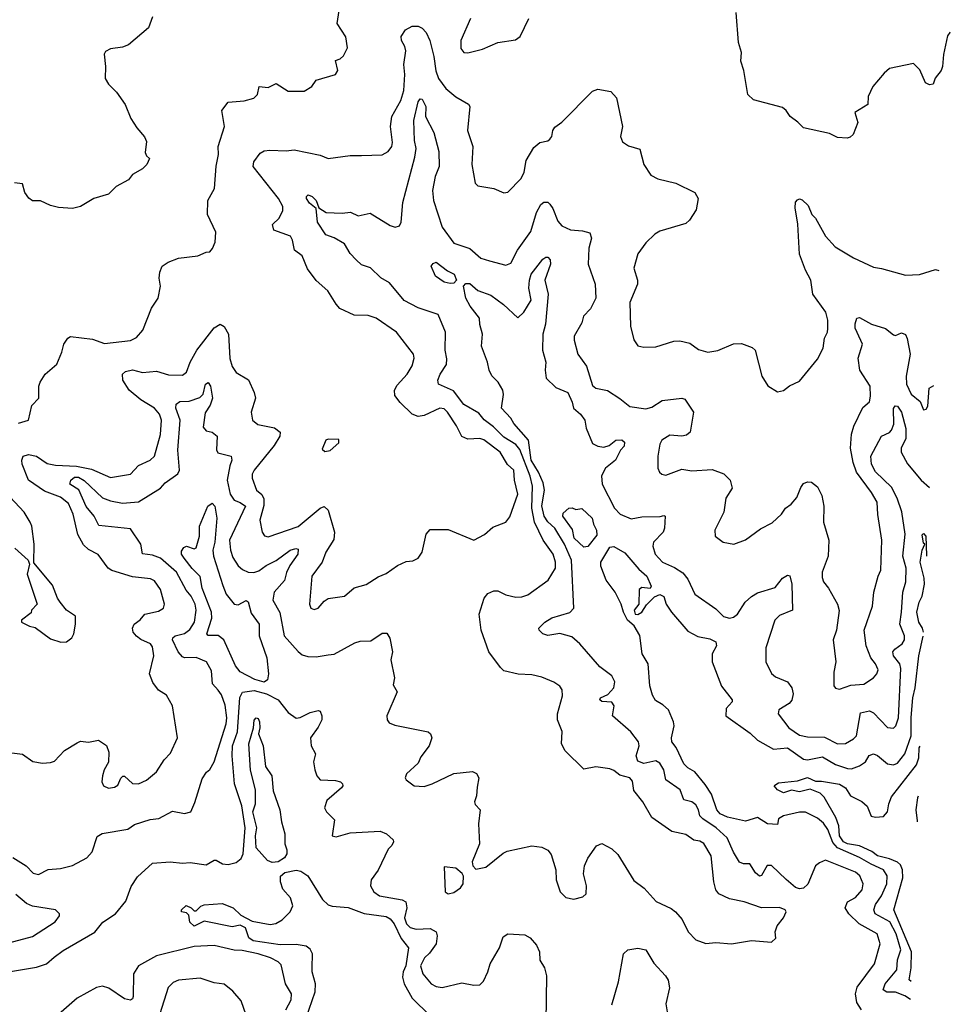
# Model space of a CAD drawing. Extents: x 1552294 to 1694791, y 811929 to 917222.
# Tile 493 of 643: x 1688481 to 1693140, y 864852 to 869779. Entities that reach past the tile are written whole.
import ezdxf

# ---------------------------------------------------------------- set-up
doc = ezdxf.new("R2010")
doc.units = 0

msp = doc.modelspace()

# ---------------------------------------------------------------- linework, layer by layer
at = {"layer": '0CON10XD'}
for points in [[(1688475, 867759.2), (1688524.2, 867775.8), (1688541.4, 867848.6), (1688576.7, 867885), (1688576.2, 867945), (1688583.3, 867965), (1688607.5, 868005), (1688666.2, 868055), (1688691.4, 868115), (1688702.2, 868155), (1688722, 868185), (1688735, 868194), (1688845, 868180), (1688905, 868158.6), (1689035, 868173.6), (1689065, 868188.1), (1689097.8, 868225), (1689140.6, 868335), (1689174.1, 868385.9), (1689186.2, 868445), (1689179.2, 868485), (1689181.9, 868515), (1689194.4, 868545.6), (1689223.3, 868565), (1689275, 868585.8), (1689372.3, 868597.7), (1689415, 868616.2), (1689432.5, 868617.5), (1689446.1, 868633.9), (1689460, 868665), (1689463.3, 868715), (1689421.2, 868805), (1689422.5, 868875), (1689456.7, 868935), (1689464.1, 869045.9), (1689475.7, 869104.3), (1689474.4, 869145), (1689505.7, 869245), (1689493.3, 869325), (1689524.3, 869365.7), (1689605, 869372.5), (1689653.2, 869386.8), (1689671.4, 869405), (1689680, 869445), (1689725, 869440), (1689765, 869460), (1689825, 869421.2), (1689905, 869421.5), (1689942.5, 869445), (1689965, 869476), (1690062.5, 869505), (1690073.3, 869525), (1690062.5, 869575), (1690085, 869582.5), (1690101.7, 869598.3), (1690121.7, 869638.3), (1690113.9, 869693.9), (1690070.7, 869760.7), (1690080, 869825)], [(1689146.4, 869793.6), (1689125, 869737.5), (1689025, 869653.8), (1688995, 869641.2), (1688935, 869633.3), (1688910.5, 869619.5), (1688903.9, 869606.1), (1688910.6, 869545), (1688908.8, 869485), (1688925.9, 869455.9), (1688965.8, 869415.8), (1689008.8, 869355), (1689036.7, 869285), (1689068, 869238), (1689105, 869192.5), (1689115, 869170), (1689109.2, 869115), (1689115, 869097.5), (1689130, 869085), (1689117.5, 869055), (1689095, 869032.5), (1689046.2, 869005), (1689025, 868978), (1688963.3, 868945), (1688925, 868906.2), (1688852.5, 868885), (1688785, 868843.8), (1688745, 868833.8), (1688675, 868840), (1688635, 868850), (1688585, 868873.3), (1688545, 868873.3), (1688526.1, 868886.1), (1688506.7, 868915), (1688495, 868957.5), (1688455, 868963.3)], [(1690737.5, 869785), (1690689.4, 869675), (1690690, 869635), (1690704.3, 869614.3), (1690725, 869612.5), (1690798, 869632), (1690875, 869665.6), (1690962.3, 869677.7), (1690985.8, 869694.2), (1691030, 869785)], [(1693139.7, 869715.9), (1693137.5, 869715), (1693125, 869697.5), (1693105.7, 869605), (1693100.5, 869545), (1693094.4, 869525), (1693063.7, 869486.3), (1693054.4, 869455.6), (1693035, 869452.5), (1693015, 869463.1), (1692987.6, 869527.6), (1692955, 869559.2), (1692835.4, 869534.6), (1692807.9, 869512.1), (1692752, 869445), (1692728.8, 869395), (1692727.5, 869355), (1692662.5, 869315), (1692676.2, 869265), (1692653.3, 869205), (1692638.3, 869191.7), (1692623.6, 869186.4), (1692575, 869188.8), (1692535, 869208.8), (1692405, 869237.5), (1692375.9, 869265.9), (1692337.5, 869295), (1692317.5, 869325), (1692299.7, 869339.7), (1692155, 869378.6), (1692125.9, 869405), (1692106.4, 869525), (1692091, 869571), (1692094.2, 869615), (1692080, 869665), (1692067.1, 869815)], [(1688400, 866115), (1688495, 866104.3), (1688547.3, 866067.3), (1688595, 866058.8), (1688635, 866061.2), (1688655, 866068.8), (1688705, 866122), (1688768.8, 866161.2), (1688785, 866168), (1688825, 866163.3), (1688875, 866173.3), (1688915, 866146.7), (1688926.4, 866113.6), (1688926.1, 866063.9), (1688904.2, 866025.8), (1688896, 865995), (1688892.5, 865965), (1688900, 865945), (1688925, 865934.2), (1688955, 865938.8), (1688972, 865948), (1688986.4, 865983.6), (1688997, 865993), (1689005, 865993.3), (1689045, 865957.5), (1689075, 865955.5), (1689116.3, 865973.7), (1689165.6, 866015), (1689204.7, 866075.3), (1689235, 866109.2), (1689270.9, 866185), (1689245.3, 866345), (1689215, 866398.9), (1689175, 866424.2), (1689147.5, 866462.5), (1689131.4, 866505), (1689151.5, 866595), (1689145, 866641.2), (1689135, 866655.4), (1689087.3, 866677.3), (1689065, 866694.5), (1689048.9, 866715), (1689045.4, 866735), (1689053.5, 866755), (1689084.1, 866775.9), (1689106.4, 866803.6), (1689175, 866820), (1689200, 866835), (1689205.8, 866855), (1689185, 866928), (1689155, 866970.6), (1689135, 866981.8), (1689045, 866990.7), (1688942.5, 867022.5), (1688922.9, 867035), (1688873.5, 867103.5), (1688825, 867127.1), (1688801, 867151), (1688772.5, 867202.5), (1688748.9, 867305), (1688725, 867358.8), (1688685, 867389.2), (1688605, 867419.5), (1688524.4, 867475), (1688493.9, 867555), (1688490.8, 867575), (1688497.8, 867595), (1688525, 867603.8), (1688564.3, 867594.3), (1688618.9, 867558.9), (1688660.5, 867550.5), (1688765, 867544.3), (1688839.9, 867529.9), (1688935, 867487.5), (1689035.7, 867505), (1689075, 867548.9), (1689134.3, 867575), (1689155.4, 867595), (1689186.2, 867703.8), (1689191.2, 867775), (1689180.6, 867805), (1689155.2, 867835.2), (1689087, 867877), (1689028.3, 867925), (1688997.8, 867975), (1688995.9, 868005), (1689010.8, 868019.2), (1689045, 868027.2), (1689095, 868012.8), (1689165, 868020), (1689225, 868001.5), (1689295, 868000.6), (1689315.7, 868015), (1689334.6, 868065.4), (1689368.1, 868125), (1689455, 868237.5), (1689485, 868256), (1689505, 868243.8), (1689525.9, 868205.9), (1689533, 868083), (1689543.8, 868043.8), (1689565, 868014), (1689626.5, 867976.5), (1689654.1, 867914.1), (1689661.2, 867885), (1689638.9, 867815), (1689645.6, 867775), (1689673, 867753), (1689756.1, 867736.1), (1689784.4, 867714.4), (1689783.5, 867695), (1689755, 867648.1), (1689653.8, 867525), (1689644.6, 867505), (1689645.4, 867485), (1689666.5, 867425), (1689693, 867403), (1689702.2, 867382.2), (1689702.7, 867347.3), (1689683.4, 867275), (1689694.6, 867214.6), (1689705.6, 867195.6), (1689725, 867191.1), (1689875, 867242.5), (1689985, 867334.5), (1690005, 867343.3), (1690025.3, 867325.3), (1690056.9, 867215), (1690052.6, 867177.4), (1690013.3, 867115), (1689995.6, 867065), (1689942.5, 866995), (1689931.4, 866855), (1689938.8, 866835), (1689955, 866827.5), (1689975.7, 866835), (1690005, 866869.2), (1690025, 866882.5), (1690106.7, 866895), (1690155, 866935.7), (1690215, 866952), (1690275, 866990.8), (1690315, 867008), (1690371.4, 867048.6), (1690415, 867068.1), (1690448.3, 867071.7), (1690475, 867083.8), (1690495.8, 867114.2), (1690516, 867205), (1690535, 867227.5), (1690625, 867227.8), (1690755, 867173.8), (1690807.3, 867202.7), (1690849.8, 867240.2), (1690915, 867264.3), (1690935, 867291.2), (1690974.7, 867405), (1690957.2, 867475), (1690953.9, 867525), (1690923.4, 867553.4), (1690886.9, 867615), (1690805, 867676.8), (1690785, 867682.5), (1690725, 867680.6), (1690694, 867694), (1690667, 867747), (1690622.5, 867815), (1690605, 867832.2), (1690583.3, 867835), (1690505, 867797.7), (1690475, 867792.7), (1690445, 867805.6), (1690385, 867864.2), (1690358.8, 867898.8), (1690357.7, 867925), (1690369.9, 867950.1), (1690420.6, 868005), (1690445, 868046.7), (1690455.7, 868085), (1690452, 868105), (1690367.1, 868215), (1690265, 868285.5), (1690225, 868298.5), (1690155, 868300), (1690084.2, 868334.2), (1690064.5, 868355), (1690022.8, 868422.8), (1689965, 868474.2), (1689922, 868532), (1689895, 868597.5), (1689855.9, 868625.9), (1689846.2, 868676.2), (1689835.7, 868695), (1689752.5, 868725), (1689746.4, 868753.6), (1689779.2, 868785), (1689798.4, 868825), (1689798.2, 868845), (1689776.7, 868885), (1689648.9, 869045), (1689653.1, 869066.9), (1689685, 869110.8), (1689705, 869122.5), (1689733.4, 869126.6), (1689815, 869122.3), (1689855, 869127.5), (1689985, 869100.9), (1690025, 869084.2), (1690135, 869100), (1690191.2, 869098.8), (1690295, 869103.1), (1690325, 869120), (1690343.3, 869145), (1690346.7, 869165), (1690337.5, 869245), (1690343.8, 869295), (1690389.5, 869375), (1690403.5, 869425), (1690408.4, 869505), (1690403.5, 869555), (1690413.1, 869623.1), (1690408.8, 869645), (1690392.5, 869675), (1690390.6, 869695), (1690411.8, 869728.2), (1690445, 869745.8), (1690475, 869746.2), (1690495, 869736.2), (1690515, 869714.3), (1690534.8, 869674.8), (1690554.4, 869595), (1690563.3, 869523.3), (1690578, 869485), (1690614.1, 869434.1), (1690665, 869393.3), (1690726.8, 869356.8), (1690734, 869345), (1690721.8, 869225), (1690750, 869145), (1690744.5, 869055), (1690761.7, 868961.7), (1690775, 868947.5), (1690855, 868934), (1690905, 868912), (1690925, 868916.7), (1690991.1, 868985), (1691006.8, 869016.8), (1691016.4, 869073.6), (1691055, 869139.2), (1691085, 869164), (1691125, 869172.5), (1691135, 869180.8), (1691145.6, 869195), (1691149.4, 869225), (1691159.1, 869240.9), (1691195, 869265.7), (1691348.9, 869421.1), (1691375, 869430.8), (1691439.4, 869419.4), (1691467.9, 869387.9), (1691498.8, 869245), (1691488.8, 869195), (1691498.3, 869168.3), (1691528, 869148), (1691585, 869131.2), (1691606, 869055), (1691640.9, 869000.9), (1691675, 868982.9), (1691765, 868960.8), (1691860, 868915), (1691878, 868885), (1691866.7, 868826.7)], [(1688447, 865587), (1688513.3, 865545), (1688547.7, 865507.7), (1688575, 865502), (1688623.2, 865526.8), (1688685, 865531.1), (1688745, 865546.7), (1688817.1, 865585), (1688844.4, 865615), (1688869.1, 865690.9), (1688893.5, 865706.5), (1689021.8, 865728.2), (1689055, 865751.5), (1689133.9, 865776.1), (1689178.1, 865781.9), (1689245, 865818.1), (1689305, 865806.2), (1689337.5, 865815), (1689358.3, 865861.7), (1689395, 865980), (1689416.1, 866013.9), (1689433, 866027), (1689454, 866065), (1689515, 866255.8), (1689518.2, 866285), (1689508.6, 866348.6), (1689490.7, 866400.7), (1689475, 866423.5), (1689445.5, 866455), (1689440.2, 866520.2), (1689415.5, 866565), (1689365, 866587.1), (1689305.5, 866585.5), (1689295, 866591.4), (1689274.4, 866615), (1689245.5, 866675), (1689247.5, 866685), (1689259.4, 866695), (1689305, 866707.7), (1689331.9, 866728.1), (1689356.1, 866765), (1689364.4, 866825), (1689358.8, 866855), (1689339.4, 866895), (1689314.4, 866925), (1689265.8, 867015), (1689185.6, 867085), (1689145, 867100), (1689095.4, 867105.4), (1689087.1, 867155), (1689035, 867232), (1688877.2, 867247.2), (1688853.3, 867295), (1688813, 867343), (1688776.9, 867426.9), (1688731.9, 867455), (1688736.2, 867475), (1688755, 867489.1), (1688775, 867490), (1688802.9, 867472.9), (1688895, 867386.5), (1688935, 867371.2), (1688995, 867359.8), (1689075, 867366.9), (1689185, 867434.2), (1689209.2, 867460.8), (1689273, 867507), (1689281.2, 867525), (1689273, 867625), (1689284.8, 867775), (1689261.9, 867835), (1689264.8, 867855), (1689281.8, 867868.2), (1689329.5, 867870.5), (1689381.9, 867888.1), (1689400, 867905), (1689410.8, 867955), (1689425, 867962.7), (1689435.7, 867945), (1689445.3, 867885), (1689435, 867849.4), (1689408.6, 867811.4), (1689400, 867740), (1689415, 867722), (1689445, 867715.8), (1689469.2, 867695), (1689466.4, 867626.4), (1689471.9, 867611.9), (1689539.2, 867595), (1689543.6, 867575), (1689532.7, 867547.3), (1689519.2, 867475), (1689534.2, 867405), (1689555, 867375.3), (1689585, 867363.7), (1689610.4, 867345), (1689530.6, 867175), (1689535.3, 867125), (1689547.1, 867087.1), (1689575, 867046.9), (1689597, 867027), (1689623.8, 867013.8), (1689653.5, 867013.5), (1689678.3, 867021.7), (1689715, 867048.3), (1689765, 867072.2), (1689834.8, 867125.2), (1689863.1, 867133.1), (1689875, 867128.8), (1689872.5, 867105), (1689832.7, 867047.3), (1689816.5, 867013.5), (1689806.5, 866973.5), (1689754.6, 866915), (1689747.3, 866875), (1689783.2, 866813.2), (1689805.2, 866695.2), (1689875, 866616.9), (1689895, 866600), (1689923.1, 866593.1), (1689965, 866590.5), (1690025, 866600), (1690055, 866603.8), (1690158.9, 866661.1), (1690185, 866669.4), (1690238.9, 866671.1), (1690295, 866709.2), (1690319.4, 866709.4), (1690333.4, 866683.4), (1690346.9, 866615), (1690338, 866575), (1690357.5, 866485), (1690350.7, 866450.7), (1690370, 866415), (1690318.8, 866295), (1690320, 866275), (1690331.2, 866261.2), (1690358.8, 866248.8), (1690525.9, 866215.9), (1690537.5, 866205), (1690543.8, 866185), (1690530.8, 866145), (1690488.9, 866091.1), (1690475, 866058), (1690417.5, 866005), (1690411.2, 865985), (1690416, 865975), (1690455, 865945.8), (1690505, 865942.2), (1690546.2, 865955), (1690655, 866006.4), (1690747.3, 866017.3), (1690767, 866007), (1690780, 865985), (1690770.9, 865939.1), (1690766.9, 865895), (1690757.1, 865865), (1690761.3, 865851.3), (1690785.6, 865825), (1690777.9, 865755), (1690782.5, 865655), (1690746.7, 865565), (1690750, 865545), (1690765, 865527.5), (1690815, 865538), (1690901.1, 865608.9), (1690922, 865618), (1691044.2, 865644.2), (1691095, 865637.5), (1691125, 865623.8), (1691141.7, 865601.7), (1691164, 865525), (1691166.7, 865475), (1691186.7, 865415), (1691215, 865386.7), (1691255, 865377.5), (1691299.5, 865390.5), (1691316, 865405), (1691318.6, 865445), (1691302.9, 865505), (1691307.5, 865545), (1691325, 865583.3), (1691368.8, 865645), (1691395, 865656), (1691445, 865630.8), (1691475, 865602), (1691555, 865471.9), (1691607.5, 865432.5), (1691667, 865367), (1691741.9, 865331.9), (1691764.7, 865314.7), (1691797, 865277), (1691827.5, 865215), (1691865.4, 865175.4), (1691915, 865156), (1691965, 865162), (1692045, 865154.2), (1692145, 865172), (1692245, 865162.5), (1692267, 865183), (1692263.3, 865215), (1692273.3, 865245), (1692303.8, 865285), (1692317.5, 865315), (1692312.5, 865325), (1692285, 865336.2), (1692195, 865334.3), (1692107.5, 865365), (1692035, 865379.5), (1691980.6, 865405), (1691965.5, 865425), (1691956.2, 865465), (1691942.5, 865595), (1691905, 865656.2), (1691885, 865668.7), (1691855, 865674), (1691815, 865701.2), (1691745, 865716.5), (1691645, 865786.2), (1691600.8, 865865), (1691555, 865921.2), (1691547.8, 865967.8), (1691535.8, 865985), (1691485, 865997.9), (1691455, 866022.7), (1691435, 866029.6), (1691365, 866040), (1691305, 866029.3), (1691211.1, 866121.1), (1691193.5, 866155), (1691196.3, 866216.3), (1691173.5, 866275), (1691173.4, 866305), (1691197.8, 866395), (1691195.7, 866425), (1691184.4, 866444.4), (1691155, 866464.3), (1691095, 866489.1), (1691045, 866500), (1690975.6, 866504.4), (1690905, 866521.2), (1690887, 866537), (1690828.9, 866615), (1690790.6, 866725), (1690781.2, 866805), (1690806, 866884), (1690825, 866908.2), (1690855, 866921.8), (1690875, 866920.3), (1690915, 866901.8), (1690965, 866889.1), (1690995, 866890.8), (1691025, 866901.2), (1691126.4, 866973.6), (1691163.8, 867035), (1691163.1, 867065), (1691150.9, 867105), (1691101.1, 867175), (1691058.3, 867265), (1691044.8, 867335), (1691048.5, 867445), (1691035.7, 867495), (1690985, 867627.5), (1690965, 867652.7), (1690905, 867690), (1690852.4, 867742.4), (1690806.4, 867776.4), (1690779.3, 867809.3), (1690705, 867853.4), (1690652.3, 867922.3), (1690578, 867955), (1690574.5, 867975), (1690586.2, 868005), (1690617.2, 868052.8), (1690618.5, 868081.5), (1690611.6, 868125), (1690612.7, 868215), (1690575, 868304.4), (1690475, 868337.7), (1690405, 868374.5), (1690332.3, 868462.3), (1690288, 868488), (1690237.1, 868537.1), (1690192.4, 868552.4), (1690165, 868576.5), (1690135, 868609.4), (1690107.3, 868657.3), (1690055, 868687.8), (1690012.6, 868702.6), (1689971.6, 868765), (1689964.4, 868835), (1689931.7, 868861.7), (1689916.7, 868885), (1689916.5, 868895), (1689925, 868902.7), (1689945, 868894.1), (1689964.7, 868875), (1689978.2, 868838.2), (1690015, 868814.7), (1690095, 868811.1), (1690136.4, 868816.4), (1690175, 868797.1), (1690235, 868811.3), (1690335, 868748.9), (1690360.9, 868740.9), (1690382.1, 868747.9), (1690390.4, 868765), (1690399.1, 868865), (1690459.2, 869090.8), (1690465.2, 869135), (1690457.4, 869175), (1690453.3, 869275), (1690475, 869368.6), (1690485, 869382.5), (1690495, 869380.8), (1690513.9, 869345), (1690513.1, 869295), (1690553.5, 869215), (1690579.8, 869119.8), (1690580, 869045), (1690560, 868995), (1690546.9, 868925), (1690551.8, 868875), (1690595, 868740.8), (1690655, 868660.6), (1690734.1, 868634.1), (1690789.4, 868585), (1690832.3, 868572.3)], [(1691866.7, 868826.7), (1691833.3, 868775), (1691815, 868758.8), (1691685, 868721.4), (1691660, 868705), (1691615, 868662), (1691575, 868608), (1691555.7, 868535), (1691573.6, 868475), (1691573.8, 868455), (1691535.5, 868364.5), (1691539.3, 868245), (1691555, 868176.2), (1691575, 868147.5), (1691605, 868139.5), (1691665, 868142.7), (1691755, 868170.6), (1691785, 868172.2), (1691835, 868160.8), (1691878.7, 868128.7), (1691925.6, 868115.6), (1691976, 868124), (1692055, 868157.1), (1692095, 868158.6), (1692147.9, 868137.9), (1692162, 868125), (1692196, 867995), (1692226.1, 867946.1), (1692275, 867916.7), (1692305, 867923.3), (1692335, 867946.2), (1692385, 867970), (1692475, 868080), (1692503.6, 868135), (1692510, 868185), (1692524.4, 868215), (1692526.4, 868233.6), (1692527.3, 868275), (1692515.9, 868315), (1692450.7, 868405), (1692441.5, 868475), (1692414.6, 868525), (1692385.5, 868605), (1692375.7, 868755.7), (1692362.3, 868837.7), (1692364.2, 868865.8), (1692375, 868877.5), (1692385, 868882.5), (1692398.3, 868878.3), (1692428.8, 868848.8), (1692445.7, 868805), (1692464.3, 868785), (1692515.5, 868695), (1692562.6, 868642.6), (1692655, 868588.1), (1692755, 868540), (1692795, 868534.4), (1692915, 868500), (1692985, 868504.4), (1693065, 868529.2), (1693082.8, 868524.7)], [(1690832.3, 868572.3), (1690915, 868550), (1690939.7, 868560.3), (1690973.7, 868626.3), (1691040.4, 868719.6), (1691067.5, 868815), (1691089.6, 868855), (1691105, 868866.5), (1691125, 868865.6), (1691135, 868855.7), (1691149.1, 868835), (1691175, 868770), (1691195, 868746.7), (1691237.5, 868727.5), (1691297.5, 868722.5), (1691335, 868712.5), (1691343.3, 868685), (1691330.8, 868635), (1691327.5, 868555), (1691361.2, 868455), (1691365.3, 868385), (1691337.8, 868332.2), (1691302.5, 868295), (1691295, 868262.5), (1691256.4, 868195), (1691257.3, 868175), (1691274.7, 868104.7), (1691318.9, 868045), (1691348.6, 867948.6), (1691365, 867935.6), (1691423.5, 867923.5), (1691485, 867882.9), (1691535, 867842.9), (1691615, 867832.2), (1691645, 867839.5), (1691697.2, 867872.8), (1691795, 867885.6), (1691810.8, 867880.8), (1691853.8, 867815), (1691836.7, 867715), (1691819.6, 867700.4), (1691795.4, 867694.6), (1691735, 867699.6), (1691695.8, 867675), (1691685.6, 867655), (1691675.5, 867595), (1691676.2, 867535), (1691683.3, 867515), (1691695, 867504.3), (1691715, 867500.6), (1691795, 867530.4), (1691845, 867522), (1691947.5, 867527.5), (1692005.9, 867505.9), (1692037.5, 867475), (1692047.1, 867435), (1692015.9, 867384.1), (1692006, 867315), (1691961.2, 867225), (1691962.5, 867195), (1692002.5, 867165), (1692055.9, 867154.1), (1692115, 867176), (1692189.4, 867230.6), (1692248.3, 867261.7), (1692294.2, 867305), (1692314.4, 867335), (1692343.1, 867355), (1692371.2, 867388.8), (1692391.1, 867438.9), (1692405, 867458), (1692425, 867466), (1692445, 867464.2), (1692475, 867440.8), (1692497.3, 867397.3), (1692506.5, 867345), (1692505.6, 867265), (1692532.2, 867175), (1692527.5, 867095), (1692498.5, 867015), (1692498.2, 866988.2), (1692505, 866966.7), (1692530, 866935), (1692574.2, 866855), (1692582.7, 866822.7), (1692570, 866725), (1692552.5, 866675), (1692566.2, 866565), (1692556.1, 866513.9), (1692556.2, 866445), (1692564.1, 866434.1), (1692585, 866429.2), (1692641.4, 866448.6), (1692706.1, 866453.9), (1692755, 866486), (1692772, 866505), (1692778.6, 866525), (1692765, 866556.2), (1692741.2, 866585), (1692718.8, 866645), (1692708.8, 866725), (1692750, 866845), (1692756.9, 866915), (1692777.8, 866995), (1692792.5, 867025), (1692796.9, 867175), (1692776.4, 867303.6), (1692772.7, 867365), (1692745, 867413.5), (1692669.8, 867515), (1692652.7, 867562.7), (1692639.3, 867635), (1692645.3, 867704.7), (1692656.9, 867745), (1692701.9, 867838.1), (1692735, 867866), (1692740.8, 867895), (1692738.2, 867945), (1692686.2, 868025), (1692678.6, 868085), (1692699.6, 868155), (1692673.4, 868213.4), (1692664.1, 868235), (1692663, 868257), (1692671.2, 868285), (1692685, 868289.2), (1692745, 868255.4), (1692815, 868234.5), (1692855, 868202), (1692865, 868199.2), (1692895, 868212), (1692915, 868203.8), (1692924.5, 868184.5), (1692938.8, 868105), (1692918.5, 867995), (1692920.9, 867955), (1692944.5, 867905), (1692989.1, 867869.1), (1693005, 867827.5), (1693019.3, 867830.7), (1693026.7, 867845), (1693033.3, 867935), (1693057.1, 867948)], [(1692694.6, 864824.6), (1692671.5, 864861.5), (1692665.4, 864905), (1692672.8, 864937.2), (1692760, 865055), (1692787.9, 865155), (1692773.1, 865205), (1692683.6, 865255), (1692631.5, 865305), (1692612.7, 865335), (1692624.5, 865365), (1692665, 865386.8), (1692697.8, 865425), (1692703.3, 865455), (1692686.2, 865495), (1692665, 865513.1), (1692515, 865573.3), (1692485, 865560.6), (1692465.5, 865544.5), (1692426.6, 865453.4), (1692405, 865433.3), (1692385, 865430.5), (1692365, 865437.1), (1692317.3, 865477.3), (1692245, 865547.1), (1692223.4, 865546.6), (1692195, 865495.8), (1692185, 865493.1), (1692165, 865509.5), (1692135.3, 865555.3), (1692105, 865555.5), (1692085, 865563.5), (1692053.5, 865613.5), (1692022.3, 865685), (1691967.8, 865735), (1691900.3, 865780.3), (1691885.5, 865795), (1691878.9, 865825), (1691865, 865849.6), (1691845, 865864.6), (1691805.4, 865875), (1691787.1, 865925), (1691715.3, 865975), (1691705, 866025.7), (1691685, 866059.2), (1691665, 866070.6), (1691605, 866057.1), (1691575, 866068.9), (1691567.2, 866095), (1691582.7, 866145), (1691578.5, 866165), (1691540.6, 866215), (1691448, 866295), (1691457.5, 866345), (1691445, 866364), (1691395, 866366.7), (1691385.6, 866375), (1691388.9, 866385), (1691425, 866401.9), (1691455.7, 866435), (1691460.8, 866465), (1691445.5, 866495.5), (1691385, 866540.8), (1691285.8, 866655), (1691245, 866691.2), (1691185, 866706.8), (1691125, 866696.7), (1691100, 866705), (1691081.2, 866725), (1691080, 866735), (1691109.2, 866765), (1691145, 866785.4), (1691235, 866813.3), (1691254.3, 866835), (1691243.3, 867075), (1691207.9, 867155), (1691160.6, 867235), (1691125, 867265.8), (1691106.5, 867295), (1691094, 867346), (1691107.6, 867425), (1691102, 867462), (1691078.5, 867515), (1691040.8, 867575), (1691027.6, 867675), (1690955, 867758.1), (1690939.2, 867785), (1690893.2, 867835), (1690902.8, 867902.8), (1690898.8, 867925), (1690876.2, 867965), (1690845, 867996.7), (1690830.9, 868025), (1690823.3, 868065), (1690793.5, 868145), (1690797.8, 868205), (1690783.6, 868253.6), (1690783.3, 868285), (1690736.4, 868345), (1690713.9, 868385), (1690702.2, 868445), (1690715, 868458.2), (1690735, 868459.5), (1690774.7, 868424.7), (1690839.8, 868399.8), (1690903.3, 868353.3), (1690975, 868287.8), (1691005, 868316.2), (1691040.9, 868375), (1691029.8, 868435), (1691032.2, 868475), (1691041.5, 868505), (1691100.1, 868579.9), (1691115, 868590.6), (1691125, 868590), (1691136.8, 868576.8), (1691138.8, 868555), (1691110.5, 868475), (1691125.7, 868405.7), (1691113.1, 868255), (1691100.5, 868205), (1691097.5, 868125), (1691115.4, 868065.4), (1691111.5, 868025), (1691116.7, 867985), (1691165, 867938.5), (1691225, 867913.3), (1691247.3, 867865), (1691253.1, 867835), (1691288.6, 867805), (1691309.5, 867775), (1691316.9, 867735), (1691348.9, 867658.9), (1691374.7, 867644.7), (1691405, 867640.7), (1691431.1, 867648.9), (1691465, 867674.6), (1691495, 867676.2), (1691508.2, 867665), (1691506.4, 867645), (1691489.2, 867625), (1691463.9, 867575), (1691414, 867535), (1691393.7, 867496.3), (1691396, 867455), (1691457.7, 867335), (1691486.5, 867305), (1691541.3, 867281.3), (1691595, 867291.1), (1691686.6, 867293.4), (1691705, 867298.8), (1691712.5, 867295), (1691708.4, 867235), (1691701.8, 867215), (1691653.3, 867165), (1691650, 867145), (1691662.5, 867105), (1691698.9, 867065), (1691758.5, 867038.5), (1691800.7, 867010.7), (1691825, 866979.4), (1691860, 866905), (1691965, 866831.4), (1692005, 866792.5), (1692034.5, 866784.5), (1692055, 866789.1), (1692073.6, 866805), (1692113.5, 866865), (1692145, 866892.8), (1692175, 866910.3), (1692262.9, 866937.1), (1692298.8, 866985), (1692325, 866998.8), (1692335.8, 866995.8), (1692346.7, 866955), (1692349.4, 866825), (1692285, 866797.1), (1692261.1, 866775), (1692215.6, 866635), (1692215.7, 866565), (1692245, 866508), (1692265, 866491.4), (1692325, 866465.8), (1692346.2, 866436.2), (1692352.2, 866405), (1692346.9, 866373.1), (1692333.3, 866356.7), (1692282, 866325), (1692278, 866305), (1692330.5, 866235), (1692385, 866199.1), (1692425, 866190), (1692509.5, 866189.5), (1692575, 866154.7), (1692615, 866156.7), (1692655, 866179.6), (1692669.6, 866195), (1692690, 866310), (1692735, 866320), (1692755, 866310.9), (1692825, 866237.5), (1692855, 866233.5), (1692867.7, 866245), (1692879.7, 866285), (1692892.4, 866532.4), (1692886.7, 866555), (1692855.9, 866595), (1692851.8, 866615), (1692861.4, 866628.6), (1692898.9, 866655), (1692910.9, 866675), (1692910, 866695), (1692887.3, 866755), (1692894.5, 866814.5), (1692902.6, 866915), (1692916.5, 866966.5), (1692919.2, 867035), (1692902, 867095), (1692913.2, 867205), (1692896.2, 867316.2), (1692873.1, 867385), (1692845, 867439.1), (1692765, 867517.1), (1692745.3, 867555), (1692741.1, 867595), (1692795, 867694.4), (1692835, 867712.7), (1692845.7, 867724.3), (1692857.4, 867755), (1692855, 867833.8), (1692863.2, 867846.8), (1692875, 867845.3), (1692895.2, 867815), (1692916.6, 867733.4), (1692916.5, 867683.5), (1692893, 867635), (1692893.4, 867615), (1692925, 867557.3), (1692994.4, 867475), (1693035.1, 867437.5)], [(1690635, 868458.2), (1690605, 868466.4), (1690562.9, 868495), (1690540, 868545), (1690550.5, 868559.5), (1690565, 868566.2), (1690622.4, 868522.4), (1690656.2, 868505), (1690667.5, 868475), (1690655, 868460.9), (1690635, 868458.2)], [(1690008.3, 867618.3), (1690035, 867622.5), (1690078.3, 867661.7), (1690078.3, 867678.3), (1690025, 867680), (1690013.3, 867675), (1689995, 867630), (1690008.3, 867618.3)], [(1688456.7, 867135), (1688523.3, 867075), (1688530, 867055), (1688518.1, 867005), (1688567.5, 866855), (1688540, 866825), (1688538.3, 866811.7), (1688490, 866775), (1688490, 866765), (1688530, 866745), (1688558.3, 866738.3), (1688635, 866681.2), (1688686.1, 866663.9), (1688715, 866666.2), (1688741.2, 866685), (1688752, 866705), (1688760, 866755), (1688760, 866795), (1688715, 866823.8), (1688683.6, 866863.6), (1688669.2, 866885), (1688645, 866950), (1688551.7, 867061.7), (1688554, 867155), (1688540.8, 867245), (1688532.9, 867265), (1688502.5, 867315), (1688410, 867415)], [(1689705, 866464.6), (1689657.3, 866477.3), (1689584.9, 866514.9), (1689561, 866545), (1689502.4, 866675), (1689475, 866697.7), (1689425, 866697.8), (1689416.9, 866705), (1689442.8, 866785), (1689441, 866815), (1689394.8, 866935), (1689383.5, 866993.5), (1689343.4, 867033.4), (1689304, 867085), (1689291.5, 867105), (1689291.1, 867118.9), (1689301.8, 867138.2), (1689315, 867144.4), (1689355, 867131.1), (1689364.4, 867135.6), (1689380.4, 867195), (1689381.6, 867245), (1689422.1, 867345), (1689445, 867360), (1689457.7, 867345), (1689468.4, 867285), (1689457.9, 867165), (1689448.3, 867125), (1689450.3, 867095), (1689498.2, 866948.2), (1689514.2, 866905), (1689555, 866854.7), (1689575, 866851.3), (1689615, 866873.1), (1689625, 866866.2), (1689639.2, 866809.2), (1689679.5, 866755), (1689680, 866695), (1689718.4, 866585), (1689725.8, 866505), (1689721.1, 866475), (1689705, 866464.6)], [(1691305, 867140), (1691257.1, 867185), (1691248.2, 867228.2), (1691200, 867295), (1691200.7, 867309.3), (1691230, 867335), (1691246.4, 867336.4), (1691265, 867327.5), (1691295, 867332.5), (1691347.5, 867285), (1691353.8, 867255), (1691368.8, 867225), (1691370.7, 867199.3), (1691325, 867142.5), (1691305, 867140)], [(1693005.1, 866713.8), (1693000.2, 866735), (1692981.9, 866765), (1692972.6, 866815), (1692984.1, 866865), (1692999.3, 866895), (1693009.7, 866955), (1693009.2, 866985), (1692989, 867065), (1692999.4, 867125), (1693012.5, 867155), (1693005, 867160), (1692999.4, 867200.6), (1693005, 867208), (1693017.7, 867195), (1693020.8, 867097.5), (1693020.6, 867095)], [(1692939.6, 864876.5), (1692912.5, 864895), (1692865, 864912.2), (1692822.2, 864912.2), (1692803.6, 864925), (1692813.3, 864955), (1692871.9, 865025), (1692875.7, 865075), (1692892.1, 865125), (1692868.6, 865205), (1692836.2, 865265), (1692764, 865305), (1692756.8, 865325), (1692765, 865351.5), (1692795, 865394.6), (1692821.7, 865455), (1692823.8, 865495), (1692805.9, 865525), (1692742.8, 865552.8), (1692685, 865587.2), (1692574.5, 865634.5), (1692551.6, 865661.6), (1692526.2, 865726.2), (1692505, 865758), (1692475, 865782.9), (1692415, 865814.2), (1692384.1, 865814.1), (1692304.3, 865795), (1692280.3, 865779.7), (1692275, 865752.5), (1692225, 865755.5), (1692175, 865786.2), (1692115, 865767.7), (1692025, 865788.8), (1691987.5, 865805), (1691970.6, 865825), (1691943.3, 865903.3), (1691912.5, 865952.5), (1691860, 866015), (1691825, 866035.8), (1691805, 866056), (1691767.3, 866137.3), (1691745.8, 866165), (1691744.5, 866185), (1691757.2, 866245), (1691753.7, 866265), (1691728.5, 866325), (1691700.9, 866350.9), (1691663, 866373), (1691648.4, 866398.4), (1691635.5, 866445), (1691626.3, 866556.3), (1691597.8, 866605), (1691585, 866697.5), (1691556.4, 866746.4), (1691524, 866775), (1691503.3, 866815), (1691492.5, 866855), (1691462.5, 866915), (1691417.5, 866975), (1691390, 867045), (1691390, 867065), (1691435, 867140), (1691455, 867142.5), (1691510.7, 867110.7), (1691580.2, 867030.2), (1691620, 866995), (1691642.5, 866945), (1691637, 866933), (1691595, 866937.5), (1691581.7, 866928.3), (1691580, 866855), (1691557.5, 866825), (1691562.5, 866805), (1691575, 866802), (1691595, 866814.5), (1691618.8, 866851.2), (1691658.9, 866891.1), (1691685, 866902.2), (1691705, 866891.9), (1691716.8, 866855), (1691743.5, 866813.5), (1691825, 866718.5), (1691875, 866692.3), (1691935, 866680.8), (1691966.5, 866665), (1691968.9, 866645), (1691948.2, 866605), (1691948.2, 866565), (1691993.9, 866443.9), (1692048, 866375), (1692048, 866365), (1692017, 866333), (1692016.2, 866295), (1692138.3, 866208.3), (1692175, 866174.1), (1692255, 866128.8), (1692325, 866136.1), (1692405, 866078.4), (1692425, 866075.6), (1692499.9, 866089.9), (1692565, 866052.8), (1692625, 866031.2), (1692645, 866030.8), (1692685, 866044.5), (1692714.3, 866065.7), (1692733, 866097), (1692755, 866105.4), (1692775, 866097.5), (1692825, 866054.5), (1692855, 866049.6), (1692875, 866058.8), (1692912.5, 866105), (1692943, 866195), (1692943.3, 866286.7), (1692952.7, 866385), (1692964.1, 866435), (1692981.6, 866595), (1693004.5, 866693.6)], [(1689544.9, 866095.1), (1689546.3, 866145), (1689570.8, 866215), (1689582.6, 866387.4), (1689596.4, 866413.6), (1689655, 866422.9), (1689716.3, 866406.3), (1689775.3, 866375.3), (1689825, 866312), (1689865, 866283.3), (1689885, 866287.1), (1689935, 866312.7), (1689975, 866322.5), (1689985, 866318.8), (1689993.5, 866295), (1689992.7, 866275), (1689975, 866238.8), (1689936.7, 866185), (1689940, 866145), (1689961.2, 866105), (1689951.9, 866065), (1689957.9, 866025), (1689969.1, 865995), (1689985, 865975.6), (1690062.1, 865972.1), (1690087.5, 865965), (1690097.5, 865955), (1690098.8, 865945), (1690091.2, 865935), (1690018.3, 865871.7), (1690006.8, 865835), (1690016.2, 865815), (1690056.7, 865775), (1690044.5, 865694.5), (1690065, 865689.5), (1690135, 865709.6), (1690285, 865718), (1690317.5, 865705), (1690350, 865675), (1690352.5, 865665), (1690343.6, 865646.4), (1690325, 865627.5), (1690276.1, 865523.9), (1690240, 865475), (1690236.7, 865445), (1690254.5, 865415), (1690282.5, 865395), (1690395, 865374.5), (1690414, 865364), (1690419.2, 865335), (1690407.5, 865285), (1690417.5, 865255), (1690435, 865235.8), (1690465, 865227.8), (1690535, 865231), (1690565.4, 865215), (1690570, 865195), (1690566.2, 865155), (1690532.2, 865107.8), (1690507.6, 865085), (1690487.4, 865045), (1690498.8, 865005), (1690541.5, 864955), (1690565, 864941.3), (1690595, 864936.2), (1690695, 864960), (1690755, 864948.1), (1690785, 864949.2), (1690802.2, 864967.8), (1690824.6, 865015), (1690835.3, 865054.7), (1690883.4, 865135), (1690901, 865189), (1690925, 865205.3), (1691009.3, 865199.3), (1691035.5, 865185), (1691068.7, 865148.7), (1691082.9, 865115), (1691085, 865073.3), (1691107.3, 865035), (1691117.5, 864995), (1691114.4, 864764.4)], [(1689745, 865561), (1689721.3, 865571.3), (1689664.4, 865635), (1689661.5, 865695), (1689667.3, 865735), (1689647.6, 865815), (1689661.5, 865855), (1689660.8, 865925), (1689636.6, 866023.4), (1689627.2, 866155), (1689651.5, 866235), (1689655, 866273.8), (1689665, 866285.4), (1689675, 866281.4), (1689680.8, 866265), (1689683.1, 866235), (1689675.8, 866205), (1689700.4, 866145), (1689711.8, 866041.8), (1689742.8, 865995), (1689750.5, 865920.5), (1689783.9, 865825), (1689791, 865765), (1689808.5, 865705), (1689808.9, 865655), (1689818.9, 865625), (1689818.2, 865605), (1689805.7, 865584.3), (1689775, 865564.8), (1689745, 865561)], [(1692943, 864965.8), (1692933.6, 864975), (1692944.1, 865035), (1692945.9, 865115), (1692857.5, 865325), (1692901.4, 865485), (1692900, 865525), (1692890.7, 865550.7), (1692875, 865563.6), (1692835, 865580), (1692775, 865594.9), (1692746.1, 865616.1), (1692685, 865644.8), (1692625, 865654.6), (1692604.8, 865665), (1692585.3, 865694.7), (1692581.6, 865745), (1692566.6, 865786.6), (1692508.3, 865888.3), (1692488.7, 865908.7), (1692438.9, 865928.9), (1692385, 865915.3), (1692345, 865922.9), (1692305, 865910), (1692273.8, 865925), (1692257.5, 865945), (1692260.7, 865949.3), (1692280, 865960), (1692375, 865970.9), (1692425, 865986.5), (1692465, 865968.8), (1692495, 865969.4), (1692585, 865953.2), (1692615, 865935.5), (1692640, 865895), (1692696.7, 865866.7), (1692723.2, 865843.2), (1692743.7, 865793.6), (1692765, 865787.7), (1692805, 865791.2), (1692825, 865814.4), (1692831.3, 865855), (1692845, 865890.7), (1692969.9, 866050.1), (1692981.6, 866085), (1692983.8, 866135), (1692988, 866144.1)], [(1688395, 865009.2), (1688565, 865037.8), (1688615, 865055.3), (1688652.5, 865087.5), (1688698.2, 865121.8), (1688856.7, 865213.3), (1688897.6, 865262.4), (1688959.6, 865305), (1689011.5, 865368.5), (1689038.9, 865441.1), (1689069.7, 865490.3), (1689145, 865557.5), (1689234.7, 865565.3), (1689295, 865558.7), (1689335, 865561.4), (1689415, 865550), (1689455, 865573.8), (1689465, 865573.8), (1689495.7, 865555.7), (1689525, 865550.8), (1689565, 865561.4), (1689589.1, 865580.9), (1689599.4, 865605), (1689610, 865735), (1689592.7, 865845), (1689556.1, 865955), (1689544.9, 866095.1)], [(1692979, 865893.8), (1692975.7, 865885), (1692966.6, 865825), (1692974.2, 865769.4), (1692974, 865764.9)], [(1690625, 865404.2), (1690655, 865410.8), (1690688, 865435), (1690701.2, 865455), (1690703, 865493), (1690696.7, 865506.7), (1690663.6, 865533.6), (1690605, 865540), (1690610, 865415), (1690625, 865404.2)], [(1689914.2, 864785), (1689960, 864915), (1689961.9, 864955), (1689944.6, 865015), (1689944.7, 865035.3), (1689947.1, 865105), (1689935, 865128.5), (1689915, 865143.4), (1689865, 865151.6), (1689785, 865149.1), (1689649.6, 865169.6), (1689627.8, 865185), (1689612, 865235), (1689585, 865248.6), (1689545, 865238.9), (1689405, 865267.5), (1689353.8, 865243.8), (1689333, 865263), (1689328.3, 865298.3), (1689315, 865310), (1689290, 865315), (1689290, 865325), (1689313.6, 865346.4), (1689340, 865335), (1689355, 865320), (1689365, 865320), (1689387, 865343), (1689405, 865350), (1689495, 865355.6), (1689548.8, 865335), (1689588, 865298), (1689645, 865267.3), (1689735, 865251.4), (1689763.5, 865256.5), (1689795, 865275.3), (1689834.7, 865315), (1689847.4, 865345), (1689836.9, 865385), (1689798.6, 865428.6), (1689786, 865465), (1689786, 865494), (1689807.9, 865512.1), (1689865, 865523.2), (1689888.7, 865518.7), (1689923.3, 865495), (1689995.9, 865375.9), (1690025, 865349.2), (1690045, 865342.4), (1690125, 865337.1), (1690205, 865306.5), (1690315, 865291), (1690335, 865280), (1690355.8, 865255), (1690391.3, 865181.3), (1690427, 865135), (1690414, 865045), (1690401, 865015), (1690398, 864988), (1690406, 864955), (1690445, 864882.5), (1690535, 864794.4)], [(1688375, 865146.7), (1688545, 865192.1), (1688657.5, 865265), (1688680, 865295), (1688680, 865305), (1688660, 865325), (1688545, 865343.8), (1688515, 865355.8), (1688460.7, 865400.7)], [(1689812.6, 864825), (1689840.4, 864875), (1689841.1, 864905), (1689811.9, 864955), (1689789.6, 865049.6), (1689774.6, 865064.6), (1689735.8, 865085), (1689675, 865104.8), (1689595, 865121.6), (1689555, 865123.3), (1689455, 865146.7), (1689355, 865140.8), (1689165.6, 865095), (1689076.2, 865045), (1689050, 865005), (1689048.5, 864891.5), (1689045, 864880), (1689035, 864873.3), (1689005, 864879.4), (1688927.4, 864932.6), (1688895, 864942.5), (1688865, 864936), (1688768, 864882), (1688675, 864800.4)], [(1691445, 864850), (1691478.9, 864965), (1691504.2, 865105), (1691525, 865124.2), (1691575, 865132.9), (1691615.4, 865125.4), (1691655, 865058.6), (1691714.4, 864995), (1691727.3, 864972.7), (1691733.8, 864935), (1691715.5, 864855), (1691726.7, 864785)], [(1689615, 864798), (1689590, 864870), (1689547.7, 864917.7), (1689505, 864952.9), (1689455, 864960), (1689385, 864982.5), (1689275, 864972.5), (1689248.3, 864961.7), (1689223.6, 864936.4), (1689181.8, 864805)]]:
    msp.add_lwpolyline(points, dxfattribs=at)

doc.saveas('drawing.dxf')
